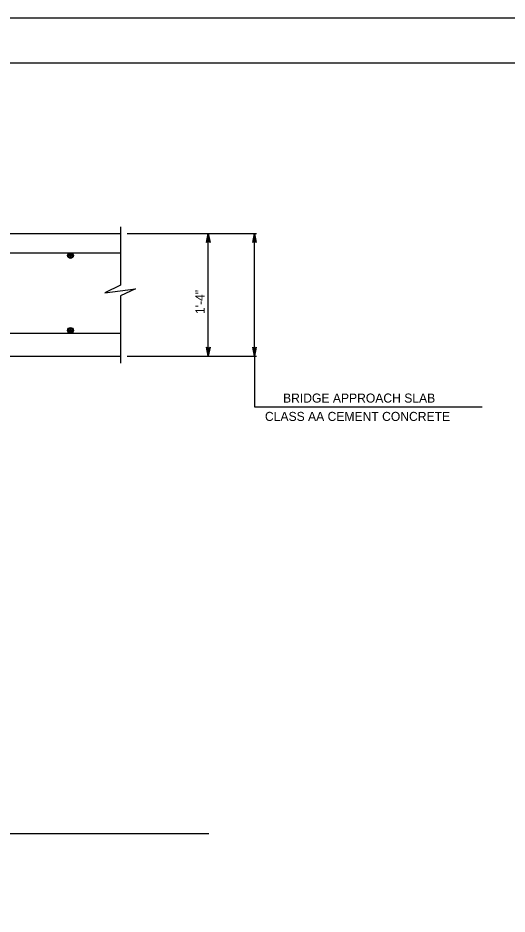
# Model space of a CAD drawing. Extents: x 636530 to 644067, y 294168 to 299122.
# Drawn here: x 642695.3 to 642857.3, y 297435.5 to 297732.5 of the extents above; entities that cross this region are included whole.
import ezdxf

# ---------------------------------------------------------------- set-up
doc = ezdxf.new("R2010")
doc.units = 0
doc.layers.add('1', color=7, linetype='Continuous')
doc.layers.add('PLT-BNDY', color=7, linetype='Continuous')

msp = doc.modelspace()

# ---------------------------------------------------------------- linework, layer by layer
at = {"layer": '1'}
for p, q in [((643196.78, 297717.48), (642410.78, 297717.48)), ((642729.32, 297663.26), (642729.32, 297643.86)), ((642581.03, 297661), (642729.32, 297661)), ((642731.53, 297661), (642774.31, 297661)), ((642758.39, 297620.36), (642758.39, 297661)), ((642773.63, 297620.36), (642773.63, 297661)), ((642678.79, 297654.65), (642729.32, 297654.65)), ((642729.32, 297640.34), (642729.32, 297618.05)), ((642678.79, 297627.98), (642729.32, 297627.98)), ((642579.69, 297620.36), (642729.32, 297620.36)), ((642731.53, 297620.36), (642774.31, 297620.36)), ((642773.63, 297620.36), (642773.63, 297603.63)), ((642773.63, 297603.63), (642849.02, 297603.63)), ((642466.53, 297462.22), (642758.56, 297462.22))]:
    msp.add_line(p, q, dxfattribs=at)
for points in [[(642758.39, 297661), (642758.95, 297658.01), (642758.79, 297658.24), (642758.59, 297658.36), (642758.39, 297658.4), (642758.19, 297658.36), (642757.99, 297658.24), (642757.83, 297658.01), (642758.39, 297661), (642757.99, 297658.24), (642758.19, 297658.36), (642758.39, 297661), (642758.39, 297658.4), (642758.59, 297658.36), (642758.39, 297661), (642758.79, 297658.24)], [(642773.63, 297661), (642774.19, 297658.01), (642774.03, 297658.24), (642773.83, 297658.36), (642773.63, 297658.4), (642773.43, 297658.36), (642773.23, 297658.24), (642773.07, 297658.01), (642773.63, 297661), (642773.23, 297658.24), (642773.43, 297658.36), (642773.63, 297661), (642773.63, 297658.4), (642773.83, 297658.36), (642773.63, 297661), (642774.03, 297658.24)], [(642729.32, 297643.86), (642724.13, 297641.32), (642734.28, 297642.7), (642729.32, 297640.34)], [(642758.39, 297620.36), (642757.83, 297623.34), (642757.99, 297623.11), (642758.19, 297622.99), (642758.39, 297622.96), (642758.59, 297622.99), (642758.79, 297623.11), (642758.95, 297623.34), (642758.39, 297620.36), (642758.79, 297623.11), (642758.59, 297622.99), (642758.39, 297620.36), (642758.39, 297622.96), (642758.19, 297622.99), (642758.39, 297620.36), (642757.99, 297623.11)], [(642773.63, 297620.36), (642773.07, 297623.34), (642773.23, 297623.11), (642773.43, 297622.99), (642773.63, 297622.96), (642773.83, 297622.99), (642774.03, 297623.11), (642774.19, 297623.34), (642773.63, 297620.36), (642774.03, 297623.11), (642773.83, 297622.99), (642773.63, 297620.36), (642773.63, 297622.96), (642773.43, 297622.99), (642773.63, 297620.36), (642773.23, 297623.11)]]:
    msp.add_lwpolyline(points, dxfattribs=at)
for centre, radius in [((642712.75, 297653.7), 0.952), ((642712.75, 297653.7), 0.714), ((642712.75, 297653.7), 0.476), ((642712.75, 297653.7), 0.238), ((642712.75, 297628.93), 0.952), ((642712.75, 297628.93), 0.714), ((642712.75, 297628.93), 0.476), ((642712.75, 297628.93), 0.238)]:
    msp.add_circle(centre, radius, dxfattribs=at)
at = {"layer": 'PLT-BNDY'}
msp.add_lwpolyline([(642370.78, 297732.48), (643211.78, 297732.48), (643211.78, 297138.48), (642370.78, 297138.48)], close=True, dxfattribs=at)

# ---------------------------------------------------------------- texts
at = {"layer": '1'}
for s, rotation, p in [('1\'-4"', 90, (642757.13, 297634.34)), ('BRIDGE APPROACH SLAB', 360, (642783.13, 297604.99)), ('CLASS AA CEMENT CONCRETE', 360, (642777.14, 297598.91))]:
    msp.add_text(s, height=3, rotation=rotation, dxfattribs=at).set_placement(p)

doc.saveas('drawing.dxf')
